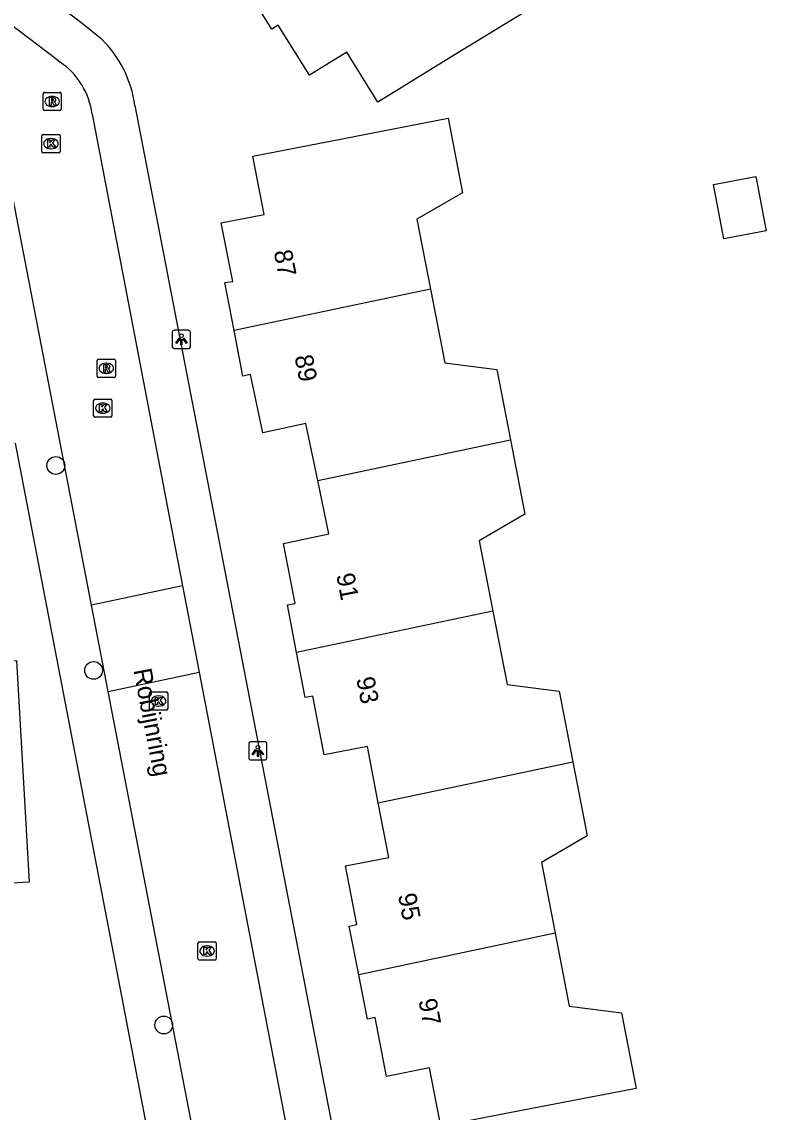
# Model space of a CAD drawing. Extents: x 159628 to 160723, y 388176 to 389416.
# Drawn here: x 160418 to 160458.9, y 388521 to 388580.9 of the extents above; entities that cross this region are included whole.
import ezdxf

# ---------------------------------------------------------------- set-up
doc = ezdxf.new("R2010")
doc.units = 0
for name, color, linetype in [('IMGEO_Boom', 7, 'Continuous'), ('IMGEO_Kolk', 7, 'Continuous'), ('IMGEO_Lichtpunt', 7, 'Continuous'), ('IMGEO_Muur', 7, 'Continuous'), ('IMGEO_Openbare_ruimte_label', 7, 'Continuous'), ('IMGEO_Pand', 7, 'Continuous'), ('IMGEO_Pand_nummerreeks', 7, 'Continuous'), ('IMGEO_Rijbaan_lokaal_open', 7, 'Continuous'), ('IMGEO_Rioolput', 7, 'Continuous'), ('IMGEO_Voetpad_open', 7, 'Continuous')]:
    doc.layers.add(name, color=color, linetype=linetype)

msp = doc.modelspace()

# ---------------------------------------------------------------- linework, layer by layer
at = {"layer": 'IMGEO_Boom'}
for centre in [(160419.841, 388556.518), (160421.914, 388545.257), (160425.771, 388525.772)]:
    msp.add_circle(centre, 0.489, dxfattribs=at)
at = {"layer": 'IMGEO_Kolk'}
for p, q in [((160419.074, 388573.778), (160419.074, 388574.63)), ((160419.149, 388574.704), (160420.001, 388574.704)), ((160419.562, 388574.484), (160419.587, 388574.484)), ((160420.075, 388574.63), (160420.075, 388573.778)), ((160419.585, 388573.924), (160419.56, 388573.924)), ((160420.001, 388573.704), (160419.149, 388573.704)), ((160421.918, 388559.244), (160421.918, 388560.096)), ((160421.993, 388560.17), (160422.845, 388560.17)), ((160422.406, 388559.95), (160422.431, 388559.95)), ((160422.919, 388560.096), (160422.919, 388559.244)), ((160422.429, 388559.39), (160422.404, 388559.39)), ((160422.845, 388559.17), (160421.993, 388559.17)), ((160424.989, 388543.148), (160424.989, 388544)), ((160425.064, 388544.074), (160425.916, 388544.074)), ((160425.477, 388543.854), (160425.502, 388543.854)), ((160425.99, 388544), (160425.99, 388543.148)), ((160425.5, 388543.294), (160425.475, 388543.294)), ((160425.916, 388543.074), (160425.064, 388543.074)), ((160427.651, 388529.413), (160427.651, 388530.265)), ((160427.726, 388530.339), (160428.578, 388530.339)), ((160428.139, 388530.119), (160428.164, 388530.119)), ((160428.652, 388530.265), (160428.652, 388529.413)), ((160428.162, 388529.559), (160428.137, 388529.559)), ((160428.578, 388529.339), (160427.726, 388529.339))]:
    msp.add_line(p, q, dxfattribs=at)
for points in [[(160419.074, 388573.778), (160419.074, 388574.63)], [(160419.149, 388574.704), (160420.001, 388574.704)], [(160419.395, 388574.404), (160419.518, 388574.404), (160419.518, 388574.253), (160419.648, 388574.404), (160419.812, 388574.404), (160419.666, 388574.253), (160419.819, 388574.004), (160419.667, 388574.004), (160419.582, 388574.168), (160419.518, 388574.101), (160419.518, 388574.004), (160419.395, 388574.004), (160419.395, 388574.404)], [(160420.075, 388574.63), (160420.075, 388573.778)], [(160420.001, 388573.704), (160419.149, 388573.704)], [(160421.918, 388559.244), (160421.918, 388560.096)], [(160421.993, 388560.17), (160422.845, 388560.17)], [(160422.919, 388560.096), (160422.919, 388559.244)], [(160422.239, 388559.87), (160422.362, 388559.87), (160422.362, 388559.719), (160422.492, 388559.87), (160422.656, 388559.87), (160422.51, 388559.719), (160422.663, 388559.47), (160422.511, 388559.47), (160422.426, 388559.634), (160422.362, 388559.567), (160422.362, 388559.47), (160422.239, 388559.47), (160422.239, 388559.87)], [(160422.845, 388559.17), (160421.993, 388559.17)], [(160424.989, 388543.148), (160424.989, 388544)], [(160425.064, 388544.074), (160425.916, 388544.074)], [(160425.31, 388543.774), (160425.433, 388543.774), (160425.433, 388543.623), (160425.563, 388543.774), (160425.727, 388543.774), (160425.581, 388543.623), (160425.734, 388543.374), (160425.582, 388543.374), (160425.497, 388543.538), (160425.433, 388543.471), (160425.433, 388543.374), (160425.31, 388543.374), (160425.31, 388543.774)], [(160425.99, 388544), (160425.99, 388543.148)], [(160425.916, 388543.074), (160425.064, 388543.074)], [(160427.651, 388529.413), (160427.651, 388530.265)], [(160427.726, 388530.339), (160428.578, 388530.339)], [(160427.972, 388530.039), (160428.095, 388530.039), (160428.095, 388529.888), (160428.225, 388530.039), (160428.389, 388530.039), (160428.243, 388529.888), (160428.396, 388529.639), (160428.244, 388529.639), (160428.159, 388529.803), (160428.095, 388529.736), (160428.095, 388529.639), (160427.972, 388529.639), (160427.972, 388530.039)], [(160428.652, 388530.265), (160428.652, 388529.413)], [(160428.578, 388529.339), (160427.726, 388529.339)]]:
    msp.add_lwpolyline(points, dxfattribs=at)
for centre, start, end in [((160419.151, 388574.628), 91.55205, 178.44795), ((160419.151, 388574.628), 91.55205, 178.44795), ((160419.999, 388574.628), 1.55205, 88.44795), ((160419.999, 388574.628), 1.55205, 88.44795), ((160419.151, 388573.78), 181.55205, 268.44795), ((160419.151, 388573.78), 181.55205, 268.44795), ((160419.999, 388573.78), 271.55205, 358.44795), ((160419.999, 388573.78), 271.55205, 358.44795), ((160421.995, 388560.094), 91.55205, 178.44795), ((160421.995, 388560.094), 91.55205, 178.44795), ((160422.843, 388560.094), 1.55205, 88.44795), ((160422.843, 388560.094), 1.55205, 88.44795), ((160421.995, 388559.246), 181.55205, 268.44795), ((160421.995, 388559.246), 181.55205, 268.44795), ((160422.843, 388559.246), 271.55205, 358.44795), ((160422.843, 388559.246), 271.55205, 358.44795), ((160425.066, 388543.998), 91.55205, 178.44795), ((160425.066, 388543.998), 91.55205, 178.44795), ((160425.914, 388543.998), 1.55205, 88.44795), ((160425.914, 388543.998), 1.55205, 88.44795), ((160425.066, 388543.15), 181.55205, 268.44795), ((160425.066, 388543.15), 181.55205, 268.44795), ((160425.914, 388543.15), 271.55205, 358.44795), ((160425.914, 388543.15), 271.55205, 358.44795), ((160427.728, 388530.263), 91.55205, 178.44795), ((160427.728, 388530.263), 91.55205, 178.44795), ((160428.576, 388530.263), 1.55205, 88.44795), ((160428.576, 388530.263), 1.55205, 88.44795), ((160427.728, 388529.415), 181.55205, 268.44795), ((160427.728, 388529.415), 181.55205, 268.44795), ((160428.576, 388529.415), 271.55205, 358.44795), ((160428.576, 388529.415), 271.55205, 358.44795)]:
    msp.add_arc(centre, 0.0765, start, end, dxfattribs=at)
for centre, major_axis, ratio, start_param, end_param in [((160419.561, 388574.204), (-0.387, 0.002), 0.722429, 4.712389, 7.853982), ((160419.586, 388574.204), (-0.39, 0.002), 0.717154, 1.570796, 4.712389), ((160422.405, 388559.67), (-0.387, 0.002), 0.722429, 4.712389, 7.853982), ((160422.43, 388559.67), (-0.39, 0.002), 0.717154, 1.570796, 4.712389), ((160425.476, 388543.574), (-0.387, 0.002), 0.722429, 4.712389, 7.853982), ((160425.501, 388543.574), (-0.39, 0.002), 0.717154, 1.570796, 4.712389), ((160428.138, 388529.839), (-0.387, 0.002), 0.722429, 4.712389, 7.853982), ((160428.163, 388529.839), (-0.39, 0.002), 0.717154, 1.570796, 4.712389)]:
    msp.add_ellipse(centre, major_axis=major_axis, ratio=ratio, start_param=start_param, end_param=end_param, dxfattribs=at)
at = {"layer": 'IMGEO_Lichtpunt'}
for p, q in [((160426.242, 388563.85), (160426.242, 388563.043)), ((160426.242, 388563.85), (160426.242, 388563.043)), ((160427.144, 388563.945), (160426.336, 388563.945)), ((160427.144, 388563.945), (160426.336, 388563.945)), ((160427.238, 388563.043), (160427.238, 388563.85)), ((160427.238, 388563.043), (160427.238, 388563.85)), ((160426.336, 388562.949), (160427.144, 388562.949)), ((160426.336, 388562.949), (160427.144, 388562.949)), ((160430.447, 388541.237), (160430.447, 388540.43)), ((160430.447, 388541.237), (160430.447, 388540.43)), ((160431.349, 388541.332), (160430.541, 388541.332)), ((160431.349, 388541.332), (160430.541, 388541.332)), ((160431.443, 388540.43), (160431.443, 388541.237)), ((160431.443, 388540.43), (160431.443, 388541.237)), ((160430.541, 388540.336), (160431.349, 388540.336)), ((160430.541, 388540.336), (160431.349, 388540.336))]:
    msp.add_line(p, q, dxfattribs=at)
for points in [[(160426.616, 388563.514), (160426.655, 388563.486), (160426.467, 388563.224), (160426.429, 388563.251), (160426.616, 388563.514)], [(160426.718, 388563.466), (160426.765, 388563.466), (160426.765, 388563.144), (160426.718, 388563.144), (160426.718, 388563.466)], [(160426.828, 388563.486), (160426.866, 388563.513), (160427.053, 388563.251), (160427.014, 388563.223), (160426.828, 388563.486)], [(160430.821, 388540.901), (160430.86, 388540.873), (160430.672, 388540.611), (160430.634, 388540.638), (160430.821, 388540.901)], [(160430.923, 388540.853), (160430.97, 388540.853), (160430.97, 388540.531), (160430.923, 388540.531), (160430.923, 388540.853)], [(160431.033, 388540.873), (160431.071, 388540.9), (160431.258, 388540.638), (160431.219, 388540.61), (160431.033, 388540.873)]]:
    msp.add_lwpolyline(points, dxfattribs=at)
for centre in [(160426.741, 388563.648), (160430.946, 388541.035)]:
    msp.add_circle(centre, 0.0994, dxfattribs=at)
for centre, start, end in [((160426.336, 388563.85), 90, 180), ((160426.336, 388563.85), 90, 180), ((160427.144, 388563.85), 0, 90), ((160427.144, 388563.85), 0, 90), ((160426.336, 388563.043), 180, 270), ((160426.336, 388563.043), 180, 270), ((160427.144, 388563.043), 270, 0), ((160427.144, 388563.043), 270, 360), ((160430.541, 388541.237), 90, 180), ((160430.541, 388541.237), 90, 180), ((160431.349, 388541.237), 0, 90), ((160431.349, 388541.237), 0, 90), ((160430.541, 388540.43), 180, 270), ((160430.541, 388540.43), 180, 270), ((160431.349, 388540.43), 270, 0), ((160431.349, 388540.43), 270, 360)]:
    msp.add_arc(centre, 0.0946, start, end, dxfattribs=at)
at = {"layer": 'IMGEO_Muur'}
msp.add_lwpolyline([(160427.081, 388508.495), (160423.552, 388526.872)], dxfattribs=at)
at = {"layer": 'IMGEO_Pand'}
for points in [[(160439.788, 388588.588), (160441.89, 388585.171), (160444.613, 388585.76), (160446.812, 388582.185), (160441.79, 388579.096), (160437.531, 388576.476), (160435.833, 388579.236), (160433.778, 388577.972), (160432.068, 388580.719), (160431.706, 388580.493), (160430.331, 388582.701)], [(160429.637, 388563.932), (160429.128, 388566.565), (160429.573, 388566.634), (160428.926, 388569.859), (160431.295, 388570.318), (160430.675, 388573.521), (160435.584, 388574.472), (160441.402, 388575.599), (160442.194, 388571.509), (160439.687, 388570.051), (160440.43, 388566.212)], [(160455.978, 388571.955), (160458.312, 388572.4), (160458.882, 388569.413), (160456.549, 388568.968), (160455.978, 388571.955)], [(160440.43, 388566.212), (160429.637, 388563.932)], [(160440.43, 388566.212), (160441.216, 388562.154), (160444.077, 388561.793), (160444.825, 388557.929)], [(160434.233, 388555.691), (160433.572, 388558.818), (160431.216, 388558.32), (160430.539, 388561.523), (160430.119, 388561.434), (160429.637, 388563.932)], [(160434.233, 388555.691), (160444.825, 388557.929)], [(160444.825, 388557.929), (160445.618, 388553.837), (160443.108, 388552.378), (160443.856, 388548.513)], [(160433.075, 388546.236), (160432.57, 388548.857), (160432.99, 388548.937), (160432.344, 388552.232), (160434.852, 388552.761), (160434.233, 388555.691)], [(160407.967, 388550.067), (160409.903, 388550.188), (160409.849, 388551.044), (160413.432, 388551.275), (160413.481, 388550.416), (160414.101, 388550.451), (160414.377, 388545.617), (160417.674, 388545.804), (160418.366, 388533.614), (160414.483, 388533.394), (160412.414, 388541.006), (160408.516, 388540.785)], [(160443.856, 388548.513), (160433.075, 388546.236)], [(160443.856, 388548.513), (160444.637, 388544.481), (160447.501, 388544.119), (160448.254, 388540.232)], [(160437.561, 388537.972), (160436.967, 388541.071), (160434.594, 388540.617), (160433.973, 388543.839), (160433.552, 388543.759), (160433.075, 388546.236)], [(160437.561, 388537.972), (160448.254, 388540.232)], [(160448.254, 388540.232), (160449.041, 388536.167), (160446.529, 388534.706), (160447.282, 388530.815)], [(160436.488, 388528.535), (160435.969, 388531.207), (160436.39, 388531.288), (160435.763, 388534.519), (160438.135, 388534.973), (160437.561, 388537.972)], [(160447.282, 388530.815), (160448.058, 388526.809), (160450.923, 388526.447), (160451.729, 388522.284), (160445.91, 388521.156), (160441.001, 388520.205), (160440.38, 388523.408), (160438.009, 388522.948), (160437.382, 388526.179), (160436.961, 388526.097), (160436.488, 388528.535)], [(160447.282, 388530.815), (160436.488, 388528.535)]]:
    msp.add_lwpolyline(points, dxfattribs=at)
at = {"layer": 'IMGEO_Rijbaan_lokaal_open'}
for points in [[(160413.658, 388583.58), (160414.806, 388582.706), (160419.837, 388578.879), (160420.072, 388578.69)], [(160421.804, 388548.844), (160416.794, 388574.782), (160412.259, 388578.184), (160410.98, 388579.143)], [(160421.834, 388575.82), (160426.807, 388549.899)], [(160426.807, 388549.899), (160421.804, 388548.844)], [(160426.807, 388549.899), (160427.717, 388545.155)], [(160422.721, 388544.101), (160421.804, 388548.844)], [(160422.721, 388544.101), (160427.717, 388545.155)], [(160427.717, 388545.155), (160432.79, 388518.71), (160436.365, 388500), (160436.42, 388499.71), (160436.429, 388499.557)], [(160431.424, 388499.316), (160431.29, 388500), (160427.777, 388517.925), (160422.721, 388544.101)]]:
    msp.add_lwpolyline(points, dxfattribs=at)
msp.add_arc((160417.764, 388575.297), 4.104, 7.32278, 55.77185, dxfattribs=at)
at = {"layer": 'IMGEO_Rioolput'}
for p, q in [((160419.141, 388576.097), (160419.141, 388576.949)), ((160419.216, 388577.023), (160420.068, 388577.023)), ((160419.629, 388576.803), (160419.654, 388576.803)), ((160420.142, 388576.949), (160420.142, 388576.097)), ((160419.652, 388576.243), (160419.627, 388576.243)), ((160420.068, 388576.023), (160419.216, 388576.023)), ((160422.189, 388562.354), (160423.041, 388562.354)), ((160422.114, 388561.428), (160422.114, 388562.28)), ((160422.602, 388562.134), (160422.627, 388562.134)), ((160423.115, 388562.28), (160423.115, 388561.428)), ((160423.041, 388561.354), (160422.189, 388561.354)), ((160422.625, 388561.574), (160422.6, 388561.574))]:
    msp.add_line(p, q, dxfattribs=at)
for points in [[(160419.141, 388576.097), (160419.141, 388576.949)], [(160419.216, 388577.023), (160420.068, 388577.023)], [(160419.73, 388576.721), (160419.478, 388576.723), (160419.478, 388576.323)], [(160420.142, 388576.949), (160420.142, 388576.097)], [(160419.478, 388576.323), (160419.602, 388576.323), (160419.602, 388576.485), (160419.613, 388576.485)], [(160419.656, 388576.642), (160419.602, 388576.642), (160419.602, 388576.561)], [(160419.602, 388576.561), (160419.654, 388576.561)], [(160419.66, 388576.456), (160419.731, 388576.323), (160419.871, 388576.323), (160419.806, 388576.449)], [(160420.068, 388576.023), (160419.216, 388576.023)], [(160422.189, 388562.354), (160423.041, 388562.354)], [(160422.114, 388561.428), (160422.114, 388562.28)], [(160422.703, 388562.052), (160422.451, 388562.054), (160422.451, 388561.654)], [(160422.451, 388561.654), (160422.575, 388561.654), (160422.575, 388561.816), (160422.586, 388561.816)], [(160422.629, 388561.973), (160422.575, 388561.973), (160422.575, 388561.892)], [(160422.575, 388561.892), (160422.627, 388561.892)], [(160422.633, 388561.787), (160422.704, 388561.654), (160422.844, 388561.654), (160422.779, 388561.78)], [(160423.115, 388562.28), (160423.115, 388561.428)], [(160423.041, 388561.354), (160422.189, 388561.354)]]:
    msp.add_lwpolyline(points, dxfattribs=at)
for centre, radius, start, end in [((160419.218, 388576.947), 0.0765, 91.55205, 178.44795), ((160419.218, 388576.947), 0.0765, 91.55205, 178.44795), ((160419.729, 388576.611), 0.109, 350.36119, 89.41601), ((160420.066, 388576.947), 0.0765, 1.55205, 88.44795), ((160420.066, 388576.947), 0.0765, 1.55205, 88.44795), ((160419.612, 388576.432), 0.0533, 26.02933, 88.69889), ((160419.638, 388576.75), 0.19, 274.7715, 282.96867), ((160419.662, 388576.546), 0.0964, 77.00612, 93.18647), ((160419.676, 388576.603), 0.0378, 276.66336, 79.67722), ((160419.727, 388576.611), 0.112, 277.58423, 350.98172), ((160419.711, 388576.396), 0.108, 29.51342, 73.79051), ((160419.218, 388576.099), 0.0765, 181.55205, 268.44795), ((160419.218, 388576.099), 0.0765, 181.55205, 268.44795), ((160420.066, 388576.099), 0.0765, 271.55205, 358.44795), ((160420.066, 388576.099), 0.0765, 271.55205, 358.44795), ((160422.191, 388562.278), 0.0765, 91.55205, 178.44795), ((160422.191, 388562.278), 0.0765, 91.55205, 178.44795), ((160423.039, 388562.278), 0.0765, 1.55205, 88.44795), ((160423.039, 388562.278), 0.0765, 1.55205, 88.44795), ((160422.585, 388561.763), 0.0533, 26.02933, 88.69889), ((160422.611, 388562.081), 0.19, 274.7715, 282.96867), ((160422.635, 388561.877), 0.0964, 77.00612, 93.18647), ((160422.649, 388561.934), 0.0378, 276.66336, 79.67722), ((160422.702, 388561.942), 0.109, 350.36119, 89.41601), ((160422.7, 388561.942), 0.112, 277.58423, 350.98172), ((160422.684, 388561.727), 0.108, 29.51342, 73.79051), ((160422.191, 388561.43), 0.0765, 181.55205, 268.44795), ((160422.191, 388561.43), 0.0765, 181.55205, 268.44795), ((160423.039, 388561.43), 0.0765, 271.55205, 358.44795), ((160423.039, 388561.43), 0.0765, 271.55205, 358.44795)]:
    msp.add_arc(centre, radius, start, end, dxfattribs=at)
for centre, major_axis, ratio, start_param, end_param in [((160419.628, 388576.523), (-0.387, 0.002), 0.722429, 4.712389, 7.853982), ((160419.653, 388576.523), (-0.39, 0.002), 0.717154, 1.570796, 4.712389), ((160422.601, 388561.854), (-0.387, 0.002), 0.722429, 4.712389, 7.853982), ((160422.626, 388561.854), (-0.39, 0.002), 0.717154, 1.570796, 4.712389)]:
    msp.add_ellipse(centre, major_axis=major_axis, ratio=ratio, start_param=start_param, end_param=end_param, dxfattribs=at)
at = {"layer": 'IMGEO_Voetpad_open'}
for points in [[(160418.317, 388583.095), (160421.291, 388580.817), (160422.334, 388579.975)], [(160424.19, 388576.291), (160438.694, 388501.235), (160439.041, 388500.545), (160439.587, 388500)], [(160428.536, 388500), (160428.603, 388500.275), (160428.603, 388500.573), (160427.081, 388508.495), (160423.552, 388526.872), (160417.623, 388557.739)]]:
    msp.add_lwpolyline(points, dxfattribs=at)
msp.add_arc((160417.87, 388575.416), 6.381, 7.87883, 45.59912, dxfattribs=at)

# ---------------------------------------------------------------- texts
at = {"layer": 'IMGEO_Openbare_ruimte_label'}
msp.add_text('Robijnring', height=1, rotation=280.89418, dxfattribs=at).set_placement((160424.098, 388545.275))
at = {"layer": 'IMGEO_Pand_nummerreeks'}
for s, rotation, p in [('87', 281.22492, (160431.81, 388568.275)), ('89', 281.22492, (160432.955, 388562.505)), ('91', 280.96326, (160435.245, 388550.508)), ('93', 280.96326, (160436.349, 388544.811)), ('95', 280.98485, (160438.641, 388532.917)), ('97', 280.98485, (160439.764, 388527.131))]:
    msp.add_text(s, height=1, rotation=rotation, dxfattribs=at).set_placement(p)

doc.saveas('drawing.dxf')
